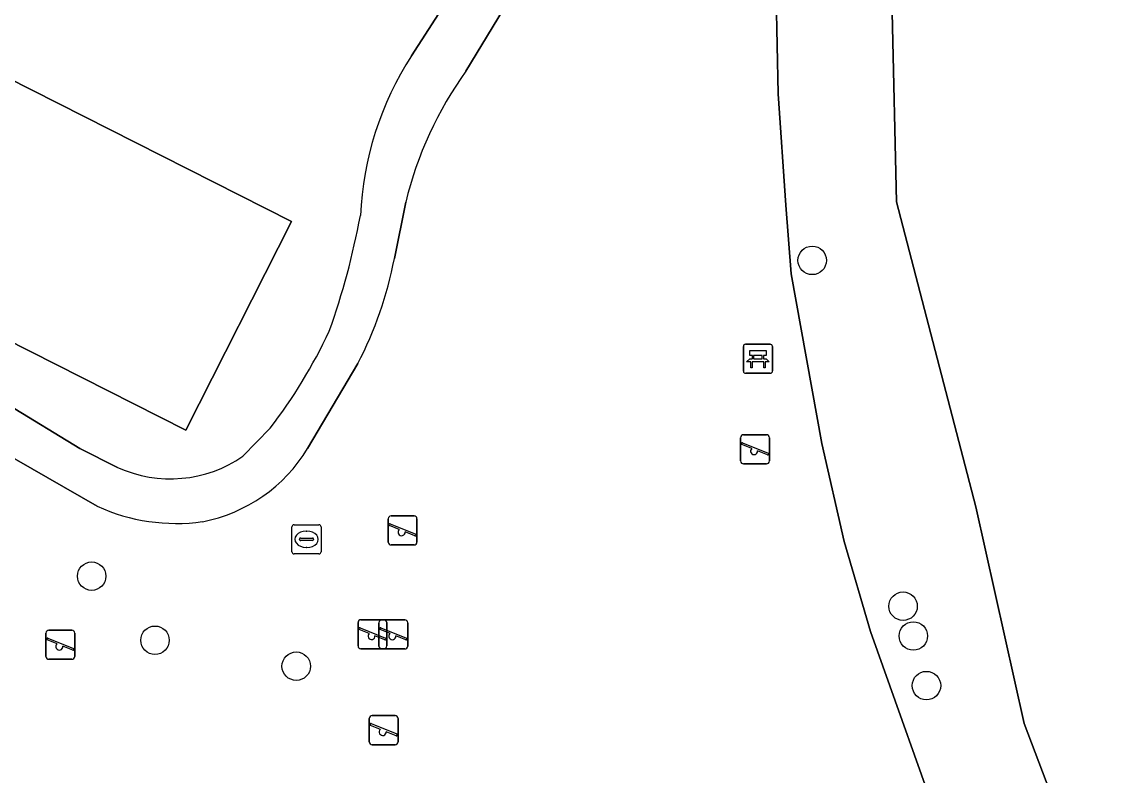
# Model space of a CAD drawing. Extents: x 160203 to 161530, y 379528 to 381797.
# Drawn here: x 161215.24 to 161253.1, y 381460.73 to 381486.62 of the extents above; entities that cross this region are included whole.
import ezdxf

# ---------------------------------------------------------------- set-up
doc = ezdxf.new("R2010")
doc.units = 0
for name, color, linetype in [('IMGEO_Bank', 7, 'Continuous'), ('IMGEO_Boom', 7, 'Continuous'), ('IMGEO_Brandkraan', 7, 'Continuous'), ('IMGEO_Erf', 7, 'Continuous'), ('IMGEO_Groenvoorziening', 7, 'Continuous'), ('IMGEO_Oever', 7, 'Continuous'), ('IMGEO_Pand', 7, 'Continuous'), ('IMGEO_Speelvoorziening', 7, 'Continuous'), ('IMGEO_Voetpad_halfverhard', 7, 'Continuous'), ('IMGEO_Waterloop', 7, 'Continuous')]:
    doc.layers.add(name, color=color, linetype=linetype)

msp = doc.modelspace()

# ---------------------------------------------------------------- linework, layer by layer
at = {"layer": 'IMGEO_Bank'}
for p, q in [((161240.024, 381474.633), (161240.024, 381475.474)), ((161240.024, 381475.474), (161240.024, 381474.633)), ((161240.099, 381475.558), (161240.94, 381475.558)), ((161240.94, 381475.558), (161240.099, 381475.558)), ((161241.024, 381475.483), (161241.024, 381474.642)), ((161241.024, 381474.642), (161241.024, 381475.483)), ((161240.333, 381475.064), (161240.333, 381475.17)), ((161240.377, 381475.17), (161240.377, 381475.064)), ((161240.665, 381475.176), (161240.383, 381475.176)), ((161240.383, 381475.058), (161240.665, 381475.058)), ((161240.671, 381475.064), (161240.671, 381475.17)), ((161240.715, 381475.17), (161240.715, 381475.064)), ((161240.721, 381474.956), (161240.328, 381474.956)), ((161240.949, 381474.558), (161240.108, 381474.558)), ((161240.108, 381474.558), (161240.949, 381474.558))]:
    msp.add_line(p, q, dxfattribs=at)
for points in [[(161240.271, 381474.956), (161240.129, 381474.956), (161240.241, 381475.058), (161240.327, 381475.058)], [(161240.327, 381475.176), (161240.241, 381475.176), (161240.241, 381475.337), (161240.804, 381475.337), (161240.804, 381475.176), (161240.721, 381475.176)], [(161240.721, 381475.058), (161240.804, 381475.058), (161240.916, 381474.956), (161240.777, 381474.956)], [(161240.321, 381474.949), (161240.321, 381474.742), (161240.278, 381474.742), (161240.278, 381474.949)], [(161240.771, 381474.949), (161240.771, 381474.742), (161240.727, 381474.742), (161240.727, 381474.949)]]:
    msp.add_lwpolyline(points, dxfattribs=at)
for centre, radius, start, end in [((161240.102, 381475.48), 0.0779, 92.4484, 184.2845), ((161240.102, 381475.48), 0.0779, 92.4484, 184.2845), ((161240.946, 381475.48), 0.0779, 2.4484, 94.2845), ((161240.946, 381475.48), 0.0779, 2.4484, 94.2845), ((161240.326, 381475.169), 0.00671, 2.8957, 87.1043), ((161240.326, 381475.065), 0.00671, 272.8957, 357.1043), ((161240.383, 381475.169), 0.00671, 92.8957, 177.1043), ((161240.383, 381475.065), 0.00671, 182.8957, 267.1043), ((161240.665, 381475.169), 0.00671, 2.8957, 87.1043), ((161240.665, 381475.065), 0.00671, 272.8957, 357.1043), ((161240.722, 381475.169), 0.00671, 92.8957, 177.1043), ((161240.722, 381475.065), 0.00671, 182.8957, 267.1043), ((161240.271, 381474.949), 0.00671, 2.8957, 87.1043), ((161240.328, 381474.949), 0.00671, 92.8957, 177.1043), ((161240.72, 381474.949), 0.00671, 2.8957, 87.1043), ((161240.777, 381474.949), 0.00671, 92.8957, 177.1043), ((161240.102, 381474.636), 0.0779, 182.4484, 274.2845), ((161240.102, 381474.636), 0.0779, 182.4484, 274.2845), ((161240.946, 381474.636), 0.0779, 272.4484, 4.2845), ((161240.946, 381474.636), 0.0779, 272.4484, 4.2845)]:
    msp.add_arc(centre, radius, start, end, dxfattribs=at)
at = {"layer": 'IMGEO_Boom'}
for centre in [(161242.389, 381478.437), (161217.635, 381467.59), (161245.511, 381466.559), (161245.862, 381465.537), (161219.811, 381465.39), (161224.663, 381464.498), (161246.314, 381463.832)]:
    msp.add_circle(centre, 0.489, dxfattribs=at)
at = {"layer": 'IMGEO_Brandkraan'}
for p, q in [((161224.592, 381469.357), (161225.444, 381469.357)), ((161224.517, 381468.431), (161224.517, 381469.283)), ((161225.005, 381469.137), (161225.03, 381469.137)), ((161225.518, 381469.283), (161225.518, 381468.431)), ((161224.776, 381468.851), (161224.776, 381468.863)), ((161225.214, 381468.814), (161224.816, 381468.814)), ((161224.819, 381468.9), (161225.217, 381468.9)), ((161225.26, 381468.863), (161225.26, 381468.851)), ((161225.444, 381468.357), (161224.592, 381468.357)), ((161225.028, 381468.577), (161225.003, 381468.577))]:
    msp.add_line(p, q, dxfattribs=at)
for points in [[(161224.592, 381469.357), (161225.444, 381469.357)], [(161224.517, 381468.431), (161224.517, 381469.283)], [(161225.518, 381469.283), (161225.518, 381468.431)], [(161225.444, 381468.357), (161224.592, 381468.357)]]:
    msp.add_lwpolyline(points, dxfattribs=at)
for centre, radius, start, end in [((161224.594, 381469.281), 0.0765, 91.552, 178.448), ((161224.594, 381469.281), 0.0765, 91.552, 178.448), ((161225.442, 381469.281), 0.0765, 1.552, 88.448), ((161225.442, 381469.281), 0.0765, 1.552, 88.448), ((161224.816, 381468.86), 0.0403, 85.8775, 175.7526), ((161224.813, 381468.85), 0.0366, 178.938, 274.7102), ((161225.217, 381468.857), 0.043, 264.8664, 352.4533), ((161225.221, 381468.862), 0.0386, 1.7309, 96.639), ((161224.594, 381468.433), 0.0765, 181.552, 268.448), ((161224.594, 381468.433), 0.0765, 181.552, 268.448), ((161225.442, 381468.433), 0.0765, 271.552, 358.448), ((161225.442, 381468.433), 0.0765, 271.552, 358.448)]:
    msp.add_arc(centre, radius, start, end, dxfattribs=at)
for centre, major_axis, ratio, start_param, end_param in [((161225.004, 381468.857), (-0.387, 0.002), 0.722429, 4.712389, 7.853982), ((161225.029, 381468.857), (-0.39, 0.002), 0.717154, 1.570796, 4.712389)]:
    msp.add_ellipse(centre, major_axis=major_axis, ratio=ratio, start_param=start_param, end_param=end_param, dxfattribs=at)
at = {"layer": 'IMGEO_Erf'}
for points in [[(161228.619, 381485.465), (161232.589, 381491.606), (161233.892, 381493.762), (161234.9, 381495.964)], [(161209.574, 381475.973), (161211.28, 381475.353), (161213.436, 381474.283), (161214.785, 381473.461), (161217.227, 381471.972), (161218.522, 381471.328)], [(161222.834, 381471.708), (161223.764, 381472.67)]]:
    msp.add_lwpolyline(points, dxfattribs=at)
msp.add_lwpolyline([(161224.501, 381479.774), (161220.87, 381472.604), (161207.498, 381479.375), (161211.129, 381486.545)], close=True, dxfattribs=at)
for centre, radius, start, end in [((161237.943, 381479.463), 11.088, 147.2293, 177.3594), ((161201.399, 381484.709), 25.904, 340.3639, 349.468), ((161209.554, 381483.617), 17.937, 322.3904, 334.8868), ((161220.341, 381475.339), 4.404, 245.5993, 304.4732)]:
    msp.add_arc(centre, radius, start, end, dxfattribs=at)
at = {"layer": 'IMGEO_Groenvoorziening'}
for points in [[(161241.669, 381477.972), (161241.479, 381480.337), (161241.215, 381484.157), (161241.154, 381487.512), (161241.535, 381491.561), (161242.183, 381495.839), (161242.989, 381500), (161246.33, 381520.277), (161246.842, 381523.523), (161247.568, 381527.981), (161246.671, 381527.529), (161245.729, 381522.1), (161243.883, 381517.494), (161242.611, 381514.253)], [(161237.943, 381498.945), (161236.454, 381495.503), (161234.671, 381492.091), (161233.43, 381489.795), (161230.495, 381484.939)], [(161228.426, 381480.434), (161228.034, 381478.501)], [(161201.436, 381434.083), (161218.719, 381439.535), (161228.747, 381442.699), (161241.105, 381446.597), (161244.45, 381447.57), (161251.542, 381449.834), (161250.332, 381452.25), (161248.694, 381454.902), (161246.993, 381458.38), (161244.393, 381465.694), (161243.49, 381468.776), (161242.716, 381472.152), (161241.669, 381477.972)], [(161217.828, 381469.991), (161213.889, 381472.255), (161212.633, 381472.875), (161209.702, 381474.24), (161208.678, 381474.876), (161207.05, 381475.884)], [(161226.777, 381474.892), (161225.055, 381471.976)]]:
    msp.add_lwpolyline(points, dxfattribs=at)
for centre, radius, start, end in [((161240.932, 381477.418), 12.865, 144.2232, 166.4412), ((161215.217, 381480.942), 13.047, 332.3755, 349.2185), ((161220.412, 381474.797), 5.433, 280.9275, 328.7131), ((161220.546, 381475.964), 6.562, 245.5305, 277.8455)]:
    msp.add_arc(centre, radius, start, end, dxfattribs=at)
at = {"layer": 'IMGEO_Oever'}
for points in [[(161256.133, 381450.459), (161250.675, 381459.878), (161249.672, 381462.531), (161248.009, 381469.969), (161245.28, 381480.454), (161245.14, 381486.953), (161245.711, 381488.819), (161245.597, 381491.231), (161245.704, 381493.213), (161246.333, 381495.686), (161247.099, 381500), (161250.64, 381519.933), (161250.972, 381521.806), (161252.368, 381529.663)], [(161247.568, 381527.981), (161246.842, 381523.523), (161246.33, 381520.277), (161242.989, 381500), (161242.183, 381495.839), (161241.535, 381491.561), (161241.154, 381487.512), (161241.215, 381484.157), (161241.479, 381480.337), (161241.669, 381477.972), (161242.716, 381472.152), (161243.49, 381468.776), (161244.393, 381465.694), (161246.993, 381458.38), (161248.694, 381454.902), (161250.332, 381452.25), (161251.542, 381449.834), (161252.633, 381447.657), (161255.32, 381443.249)]]:
    msp.add_lwpolyline(points, dxfattribs=at)
at = {"layer": 'IMGEO_Pand'}
msp.add_lwpolyline([(161220.87, 381472.604), (161224.501, 381479.774), (161211.129, 381486.545), (161207.498, 381479.375)], close=True, dxfattribs=at)
at = {"layer": 'IMGEO_Speelvoorziening'}
for p, q in [((161240.03, 381472.448), (161240.82, 381472.448)), ((161240.82, 381472.448), (161240.03, 381472.448)), ((161239.93, 381471.548), (161239.93, 381472.348)), ((161239.93, 381472.348), (161239.93, 381471.548)), ((161240.313, 381471.976), (161239.974, 381472.113)), ((161239.999, 381472.173), (161240.875, 381471.82)), ((161240.92, 381472.348), (161240.92, 381471.548)), ((161240.92, 381471.548), (161240.92, 381472.348)), ((161240.851, 381471.76), (161240.511, 381471.897)), ((161240.82, 381471.448), (161240.03, 381471.448)), ((161240.03, 381471.448), (161240.82, 381471.448)), ((161227.822, 381468.763), (161227.822, 381469.563)), ((161227.822, 381469.563), (161227.822, 381468.763)), ((161227.891, 381469.388), (161228.767, 381469.035)), ((161227.922, 381469.663), (161228.712, 381469.663)), ((161228.712, 381469.663), (161227.922, 381469.663)), ((161228.812, 381469.563), (161228.812, 381468.763)), ((161228.812, 381468.763), (161228.812, 381469.563)), ((161228.205, 381469.191), (161227.866, 381469.328)), ((161228.743, 381468.975), (161228.403, 381469.112)), ((161228.712, 381468.663), (161227.922, 381468.663)), ((161227.922, 381468.663), (161228.712, 381468.663)), ((161226.786, 381465.195), (161226.786, 381465.995)), ((161226.786, 381465.995), (161226.786, 381465.195)), ((161226.886, 381466.095), (161227.676, 381466.095)), ((161227.676, 381466.095), (161226.886, 381466.095)), ((161227.503, 381465.191), (161227.503, 381465.991)), ((161227.503, 381465.991), (161227.503, 381465.191)), ((161227.603, 381466.091), (161228.393, 381466.091)), ((161228.393, 381466.091), (161227.603, 381466.091)), ((161227.776, 381465.995), (161227.776, 381465.195)), ((161227.776, 381465.195), (161227.776, 381465.995)), ((161228.493, 381465.991), (161228.493, 381465.191)), ((161228.493, 381465.191), (161228.493, 381465.991)), ((161216.063, 381464.835), (161216.063, 381465.635)), ((161216.063, 381465.635), (161216.063, 381464.835)), ((161216.163, 381465.735), (161216.953, 381465.735)), ((161216.953, 381465.735), (161216.163, 381465.735)), ((161217.053, 381465.635), (161217.053, 381464.835)), ((161217.053, 381464.835), (161217.053, 381465.635)), ((161227.169, 381465.623), (161226.83, 381465.76)), ((161226.855, 381465.82), (161227.731, 381465.467)), ((161227.886, 381465.619), (161227.547, 381465.756)), ((161227.572, 381465.816), (161228.448, 381465.463)), ((161216.446, 381465.263), (161216.107, 381465.4)), ((161216.132, 381465.46), (161217.008, 381465.107)), ((161227.707, 381465.407), (161227.367, 381465.544)), ((161228.424, 381465.403), (161228.084, 381465.54)), ((161216.984, 381465.047), (161216.644, 381465.184)), ((161227.676, 381465.095), (161226.886, 381465.095)), ((161226.886, 381465.095), (161227.676, 381465.095)), ((161228.393, 381465.091), (161227.603, 381465.091)), ((161227.603, 381465.091), (161228.393, 381465.091)), ((161216.953, 381464.735), (161216.163, 381464.735)), ((161216.163, 381464.735), (161216.953, 381464.735)), ((161227.172, 381461.9), (161227.172, 381462.7)), ((161227.172, 381462.7), (161227.172, 381461.9)), ((161227.272, 381462.8), (161228.062, 381462.8)), ((161228.062, 381462.8), (161227.272, 381462.8)), ((161228.162, 381462.7), (161228.162, 381461.9)), ((161228.162, 381461.9), (161228.162, 381462.7)), ((161227.555, 381462.328), (161227.216, 381462.465)), ((161227.241, 381462.525), (161228.117, 381462.172)), ((161228.093, 381462.112), (161227.753, 381462.249)), ((161228.062, 381461.8), (161227.272, 381461.8)), ((161227.272, 381461.8), (161228.062, 381461.8))]:
    msp.add_line(p, q, dxfattribs=at)
for centre, radius, start, end in [((161240.03, 381472.348), 0.1, 90, 180), ((161240.03, 381472.348), 0.1, 90, 180), ((161240.82, 381472.348), 0.1, 0, 90), ((161240.82, 381472.348), 0.1, 360, 90), ((161239.987, 381472.143), 0.0327, 68.078, 248.078), ((161240.392, 381471.886), 0.12, 130.9928, 5.1632), ((161240.863, 381471.79), 0.0327, 248.078, 68.078), ((161240.03, 381471.548), 0.1, 180, 270), ((161240.03, 381471.548), 0.1, 180, 270), ((161240.82, 381471.548), 0.1, 270, 0), ((161240.82, 381471.548), 0.1, 270, 0), ((161227.922, 381469.563), 0.1, 90, 180), ((161227.922, 381469.563), 0.1, 90, 180), ((161227.879, 381469.358), 0.0327, 68.078, 248.078), ((161228.712, 381469.563), 0.1, 0, 90), ((161228.712, 381469.563), 0.1, 360, 90), ((161228.284, 381469.101), 0.12, 130.9928, 5.1632), ((161228.755, 381469.005), 0.0327, 248.078, 68.078), ((161227.922, 381468.763), 0.1, 180, 270), ((161227.922, 381468.763), 0.1, 180, 270), ((161228.712, 381468.763), 0.1, 270, 0), ((161228.712, 381468.763), 0.1, 270, 0), ((161226.886, 381465.995), 0.1, 90, 180), ((161226.886, 381465.995), 0.1, 90, 180), ((161227.603, 381465.991), 0.1, 90, 180), ((161227.603, 381465.991), 0.1, 90, 180), ((161227.676, 381465.995), 0.1, 0, 90), ((161227.676, 381465.995), 0.1, 360, 90), ((161228.393, 381465.991), 0.1, 0, 90), ((161228.393, 381465.991), 0.1, 360, 90), ((161216.163, 381465.635), 0.1, 90, 180), ((161216.163, 381465.635), 0.1, 90, 180), ((161216.953, 381465.635), 0.1, 0, 90), ((161216.953, 381465.635), 0.1, 360, 90), ((161226.843, 381465.79), 0.0327, 68.078, 248.078), ((161227.248, 381465.533), 0.12, 130.9928, 5.1632), ((161227.56, 381465.786), 0.0327, 68.078, 248.078), ((161227.965, 381465.529), 0.12, 130.9928, 5.1632), ((161216.12, 381465.43), 0.0327, 68.078, 248.078), ((161216.525, 381465.173), 0.12, 130.9928, 5.1632), ((161226.886, 381465.195), 0.1, 180, 270), ((161226.886, 381465.195), 0.1, 180, 270), ((161227.676, 381465.195), 0.1, 270, 0), ((161227.676, 381465.195), 0.1, 270, 0), ((161227.719, 381465.437), 0.0327, 248.078, 68.078), ((161228.436, 381465.433), 0.0327, 248.078, 68.078), ((161216.163, 381464.835), 0.1, 180, 270), ((161216.163, 381464.835), 0.1, 180, 270), ((161216.953, 381464.835), 0.1, 270, 0), ((161216.953, 381464.835), 0.1, 270, 0), ((161216.996, 381465.077), 0.0327, 248.078, 68.078), ((161227.603, 381465.191), 0.1, 180, 270), ((161227.603, 381465.191), 0.1, 180, 270), ((161228.393, 381465.191), 0.1, 270, 0), ((161228.393, 381465.191), 0.1, 270, 0), ((161227.272, 381462.7), 0.1, 90, 180), ((161227.272, 381462.7), 0.1, 90, 180), ((161228.062, 381462.7), 0.1, 0, 90), ((161228.062, 381462.7), 0.1, 360, 90), ((161227.229, 381462.495), 0.0327, 68.078, 248.078), ((161227.634, 381462.238), 0.12, 130.9928, 5.1632), ((161228.105, 381462.142), 0.0327, 248.078, 68.078), ((161227.272, 381461.9), 0.1, 180, 270), ((161227.272, 381461.9), 0.1, 180, 270), ((161228.062, 381461.9), 0.1, 270, 0), ((161228.062, 381461.9), 0.1, 270, 0)]:
    msp.add_arc(centre, radius, start, end, dxfattribs=at)
at = {"layer": 'IMGEO_Voetpad_halfverhard'}
for points in [[(161230.495, 381484.939), (161233.43, 381489.795), (161234.671, 381492.091), (161236.454, 381495.503), (161237.943, 381498.945)], [(161234.9, 381495.964), (161233.892, 381493.762), (161232.589, 381491.606), (161228.619, 381485.465)], [(161228.034, 381478.501), (161228.426, 381480.434)], [(161207.05, 381475.884), (161208.678, 381474.876), (161209.702, 381474.24), (161212.633, 381472.875), (161213.889, 381472.255), (161217.828, 381469.991)], [(161218.522, 381471.328), (161217.227, 381471.972), (161214.785, 381473.461), (161213.436, 381474.283), (161211.28, 381475.353), (161209.574, 381475.973)], [(161225.055, 381471.976), (161226.777, 381474.892)], [(161223.764, 381472.67), (161222.834, 381471.708)]]:
    msp.add_lwpolyline(points, dxfattribs=at)
for centre, radius, start, end in [((161237.943, 381479.463), 11.088, 147.2293, 177.3594), ((161240.932, 381477.418), 12.865, 144.2232, 166.4412), ((161201.399, 381484.709), 25.904, 340.3639, 349.468), ((161215.217, 381480.942), 13.047, 332.3755, 349.2185), ((161209.554, 381483.617), 17.937, 322.3904, 334.8868), ((161220.341, 381475.339), 4.404, 245.5993, 304.4732), ((161220.412, 381474.797), 5.433, 280.9275, 328.7131), ((161220.546, 381475.964), 6.562, 245.5305, 277.8455)]:
    msp.add_arc(centre, radius, start, end, dxfattribs=at)
at = {"layer": 'IMGEO_Waterloop'}
msp.add_lwpolyline([(161252.368, 381529.663), (161250.972, 381521.806), (161250.64, 381519.933), (161247.099, 381500), (161246.333, 381495.686), (161245.704, 381493.213), (161245.597, 381491.231), (161245.711, 381488.819), (161245.14, 381486.953), (161245.28, 381480.454), (161248.009, 381469.969), (161249.672, 381462.531), (161250.675, 381459.878), (161256.133, 381450.459)], dxfattribs=at)

doc.saveas('drawing.dxf')
